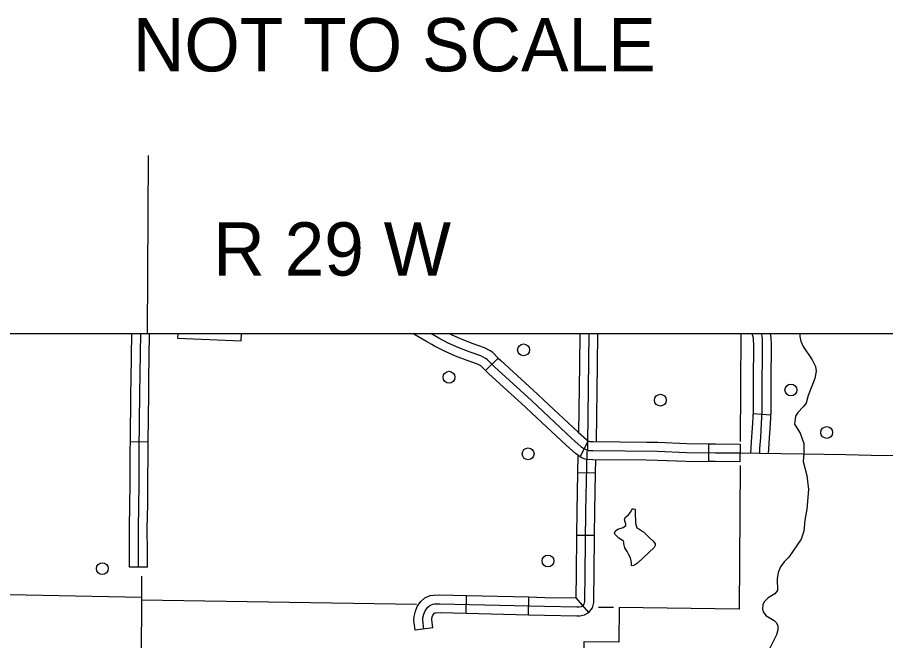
# Model space of a CAD drawing. Extents: x 1382482 to 1385815, y 1168351 to 1170484.
# Drawn here: x 1384037.8 to 1384330.9, y 1169475.9 to 1169686.5 of the extents above; entities that cross this region are included whole.
import ezdxf

# ---------------------------------------------------------------- set-up
doc = ezdxf.new("R2010")
doc.units = 0
for name, color, linetype in [('32', 7, 'Continuous'), ('35', 7, 'Continuous'), ('4', 7, 'Continuous'), ('45', 7, 'Continuous'), ('5', 7, 'Continuous'), ('57', 7, 'Continuous'), ('6', 7, 'Continuous'), ('Default', 7, 'Continuous'), ('R_Dimension', 7, 'Continuous'), ('R_No Plot', 7, 'Continuous')]:
    doc.layers.add(name, color=color, linetype=linetype)

msp = doc.modelspace()

# ---------------------------------------------------------------- linework, layer by layer
at = {"layer": '32'}
for p, q in [((1384232.98, 1169532.5), (1384226.98, 1169532.63)), ((1384232.62, 1169511.42), (1384226.62, 1169511.48)), ((1384189.23, 1169485.21), (1384189.38, 1169491.21)), ((1384210.35, 1169484.7), (1384210.49, 1169490.7)), ((1384230.72, 1169485.42), (1384226.37, 1169490.37)), ((1384177.97, 1169480.22), (1384172.01, 1169479.52))]:
    msp.add_line(p, q, dxfattribs=at)
for points in [[(1384174.99, 1169479.87), (1384174.63, 1169482.93), (1384174.67, 1169483.69), (1384174.99, 1169484.94), (1384175.42, 1169486.01), (1384176.27, 1169487.14), (1384176.98, 1169487.86), (1384177.98, 1169488.25), (1384178.55, 1169488.35), (1384180.43, 1169488.42), (1384215.77, 1169487.57), (1384226.65, 1169487.36), (1384227.4, 1169487.36), (1384228.25, 1169487.5), (1384228.71, 1169487.75), (1384229.14, 1169488.32), (1384229.35, 1169489.17), (1384229.49, 1169498.83), (1384229.71, 1169519.79), (1384230.13, 1169539.57), (1384230.19, 1169540.29)], [(1384226.98, 1169532.63), (1384227.11, 1169538.5)], [(1384232.98, 1169532.5), (1384233.08, 1169537.17)], [(1384226.62, 1169511.48), (1384226.71, 1169519.84), (1384226.98, 1169532.63)], [(1384232.62, 1169511.42), (1384232.71, 1169519.75), (1384232.98, 1169532.5)], [(1384226.37, 1169490.37), (1384226.49, 1169498.87), (1384226.62, 1169511.48)], [(1384232.37, 1169490.29), (1384232.49, 1169498.79), (1384232.62, 1169511.42)], [(1384172.01, 1169479.52), (1384171.63, 1169482.82), (1384171.69, 1169484.14), (1384172.13, 1169485.87), (1384172.78, 1169487.49), (1384174, 1169489.11), (1384175.3, 1169490.42), (1384177.14, 1169491.14), (1384178.21, 1169491.34), (1384180.41, 1169491.43), (1384189.38, 1169491.21)], [(1384189.38, 1169491.21), (1384210.49, 1169490.7)], [(1384210.35, 1169484.7), (1384215.7, 1169484.57), (1384226.62, 1169484.36), (1384227.64, 1169484.36), (1384229.23, 1169484.62), (1384230.72, 1169485.42), (1384231.9, 1169487), (1384232.35, 1169488.78), (1384232.37, 1169490.29)], [(1384210.49, 1169490.7), (1384215.83, 1169490.57), (1384226.37, 1169490.36), (1384226.37, 1169490.37)], [(1384177.97, 1169480.22), (1384177.64, 1169483.03), (1384177.65, 1169483.25), (1384177.85, 1169484), (1384178.06, 1169484.52), (1384178.54, 1169485.17), (1384178.66, 1169485.29), (1384178.81, 1169485.35), (1384178.88, 1169485.36), (1384180.45, 1169485.42), (1384189.23, 1169485.21)], [(1384189.23, 1169485.21), (1384210.35, 1169484.7)]]:
    msp.add_lwpolyline(points, dxfattribs=at)
at = {"layer": '35'}
for points in [[(1384301.92, 1169579.7), (1384301.97, 1169578.67), (1384302.3, 1169577.11), (1384303.1, 1169575.36), (1384306.04, 1169570.82), (1384307.17, 1169568.59), (1384307.5, 1169566.95), (1384307, 1169564.51), (1384304.8, 1169558.82), (1384304.02, 1169556.21), (1384303.07, 1169554.89), (1384301.25, 1169553.07), (1384300.5, 1169551.75), (1384300.08, 1169549.03), (1384302.05, 1169546), (1384303.23, 1169542.57), (1384303.33, 1169539.29), (1384303.11, 1169536.45), (1384304.34, 1169531.75), (1384304.84, 1169526.99), (1384304.29, 1169520.35), (1384303.67, 1169516.59), (1384303.3, 1169512.91), (1384302.36, 1169510.18), (1384298.17, 1169504.15), (1384296.67, 1169502.58), (1384295.4, 1169500.86), (1384294.62, 1169498.97), (1384294.31, 1169496.77), (1384294.38, 1169492.89), (1384293.51, 1169491.81), (1384291.24, 1169490.35), (1384289.9, 1169489.1), (1384289.42, 1169488.02), (1384289.31, 1169486.66), (1384289.52, 1169485.66), (1384290.44, 1169484.47), (1384293.24, 1169482.73), (1384294.01, 1169482.01), (1384294.53, 1169480.94), (1384294.46, 1169479.54), (1384294.03, 1169477.94), (1384290.84, 1169471.32)], [(1384242.83, 1169507.27), (1384242.47, 1169508.62), (1384242.47, 1169509.23), (1384242.44, 1169509.62), (1384242.01, 1169509.83), (1384240.84, 1169510.55), (1384239.48, 1169511.86), (1384239.41, 1169512.29), (1384239.66, 1169513.07), (1384240.48, 1169513.57), (1384242.26, 1169514.21), (1384243.15, 1169514.85), (1384243.15, 1169515.38), (1384242.93, 1169516.02), (1384242.79, 1169516.81), (1384243.01, 1169517.55), (1384244.07, 1169518.44), (1384244.71, 1169519.3), (1384245.21, 1169520.11), (1384245.46, 1169520.43), (1384245.74, 1169520.47), (1384246.31, 1169520.33), (1384246.31, 1169519.3), (1384246.45, 1169515.67), (1384246.88, 1169514.03), (1384247.59, 1169513.68), (1384248.98, 1169512.86), (1384249.19, 1169512.71)], [(1384249.19, 1169512.71), (1384251.18, 1169510.72), (1384252.25, 1169509.62), (1384252.82, 1169508.98), (1384253.14, 1169508.66), (1384253.07, 1169508.06), (1384252.78, 1169507.45), (1384247.13, 1169502.15), (1384246.06, 1169501.44), (1384245.32, 1169501.19), (1384245.14, 1169501.37), (1384245.1, 1169502.08), (1384245, 1169502.9), (1384244.75, 1169503.96), (1384244.14, 1169505.21), (1384243.61, 1169506.03), (1384243.18, 1169506.77), (1384242.83, 1169507.27)]]:
    msp.add_lwpolyline(points, dxfattribs=at)
at = {"layer": '4'}
msp.add_lwpolyline([(1384079.7, 1169497.67), (1384079.66, 1169490.52), (1384079.65, 1169489.69), (1384078.61, 1169325.02)], dxfattribs=at)
at = {"layer": '45'}
for p, q in [((1384286.11, 1169552.72), (1384292.09, 1169552.26)), ((1384081.92, 1169542.99), (1384075.92, 1169543.06)), ((1384081.67, 1169500.79), (1384075.67, 1169500.79))]:
    msp.add_line(p, q, dxfattribs=at)
for points in [[(1384076.17, 1169564.19), (1384076.39, 1169579.7)], [(1384078.67, 1169500.79), (1384078.67, 1169505.61), (1384078.63, 1169513.91), (1384078.85, 1169528.66), (1384078.89, 1169540.35), (1384079.11, 1169559.43), (1384079.39, 1169579.7)], [(1384082.17, 1169564.11), (1384082.39, 1169579.7)], [(1384177.67, 1169575.98), (1384175.69, 1169577.16), (1384171.63, 1169579.52), (1384171.28, 1169579.7)], [(1384197.98, 1169569.3), (1384196.34, 1169570.93), (1384195.77, 1169571.32), (1384194.28, 1169572.14), (1384190.61, 1169573.42), (1384186.85, 1169574.88), (1384183.22, 1169576.41), (1384180.02, 1169578.08), (1384177.3, 1169579.7)], [(1384200.12, 1169571.4), (1384198.26, 1169573.25), (1384197.35, 1169573.88), (1384195.5, 1169574.89), (1384191.65, 1169576.24), (1384187.97, 1169577.66), (1384184.5, 1169579.12), (1384183.4, 1169579.7)], [(1384227.65, 1169579.7), (1384227.53, 1169569.17)], [(1384230.65, 1169579.7), (1384230.21, 1169542.69), (1384230.19, 1169540.29)], [(1384233.65, 1169579.7), (1384233.53, 1169569.1)], [(1384285.77, 1169579.7), (1384286.03, 1169578.74), (1384286.2, 1169577.7), (1384286.24, 1169575.77), (1384286.18, 1169563.98)], [(1384288.88, 1169579.7), (1384288.97, 1169579.37), (1384289.2, 1169577.97), (1384289.24, 1169575.79), (1384289.15, 1169559.29), (1384289.15, 1169553.47), (1384288.92, 1169549.33), (1384288.64, 1169544.54), (1384288.36, 1169540.91), (1384288.28, 1169539.25)], [(1384291.95, 1169579.7), (1384292.19, 1169578.25), (1384292.25, 1169575.81), (1384292.18, 1169563.95)], [(1384195.84, 1169567.2), (1384194.42, 1169568.61), (1384194.2, 1169568.76), (1384193.05, 1169569.39), (1384189.58, 1169570.6), (1384185.72, 1169572.1), (1384181.94, 1169573.69), (1384178.56, 1169575.46), (1384177.67, 1169575.98)], [(1384227.53, 1169569.17), (1384227.25, 1169546.26)], [(1384233.53, 1169569.1), (1384233.22, 1169543.17)], [(1384075.92, 1169543.06), (1384076.11, 1169559.47), (1384076.17, 1169564.19)], [(1384081.92, 1169542.99), (1384082.11, 1169559.4), (1384082.17, 1169564.11)], [(1384286.18, 1169563.98), (1384286.15, 1169559.29), (1384286.15, 1169553.55), (1384285.92, 1169549.5), (1384285.65, 1169544.74), (1384285.52, 1169543.1)], [(1384292.18, 1169563.95), (1384292.15, 1169559.28), (1384292.15, 1169553.38), (1384291.91, 1169549.16), (1384291.63, 1169544.34), (1384291.5, 1169542.64)], [(1384075.75, 1169521.95), (1384075.85, 1169528.69), (1384075.89, 1169540.37), (1384075.92, 1169543.06)], [(1384081.75, 1169521.86), (1384081.85, 1169528.63), (1384081.89, 1169540.33), (1384081.92, 1169542.99)], [(1384285.52, 1169543.1), (1384285.37, 1169541.1), (1384285.29, 1169539.4)], [(1384291.5, 1169542.64), (1384291.36, 1169540.73), (1384291.28, 1169539.11)], [(1384075.67, 1169500.79), (1384075.67, 1169505.6), (1384075.63, 1169513.93), (1384075.75, 1169521.95)], [(1384081.67, 1169500.79), (1384081.67, 1169505.61), (1384081.63, 1169513.9), (1384081.75, 1169521.86)]]:
    msp.add_lwpolyline(points, dxfattribs=at)
at = {"layer": '5'}
for points in [[(1384281.96, 1169579.7), (1384281.77, 1169543.27)], [(1384079.66, 1169490.52), (1383867.95, 1169494.8)], [(1384079.65, 1169489.69), (1384172.51, 1169488.25)], [(1384234, 1169487.3), (1384239.06, 1169487.22)]]:
    msp.add_lwpolyline(points, dxfattribs=at)
at = {"layer": '57'}
for p, q in [((1384091.91, 1169579.7), (1384091.84, 1169578.12)), ((1384091.84, 1169578.12), (1384113.32, 1169577.22)), ((1384113.32, 1169577.22), (1384113.43, 1169579.7))]:
    msp.add_line(p, q, dxfattribs=at)
at = {"layer": '6'}
msp.add_lwpolyline([(1384281.73, 1169535.07), (1384281.47, 1169486.56), (1384240.92, 1169487.19), (1384240.77, 1169475.39), (1384228.97, 1169475.57), (1384228.46, 1169434.91), (1384227.8, 1169382.44)], dxfattribs=at)
at = {"layer": 'Default'}
for p, q in [((1384195.84, 1169567.2), (1384200.12, 1169571.4)), ((1384195.84, 1169567.2), (1384195.84, 1169567.2)), ((1384230.51, 1169543.43), (1384227.72, 1169538.12)), ((1384271.2, 1169536.46), (1384271.26, 1169542.45))]:
    msp.add_line(p, q, dxfattribs=at)
for points in [[(1384197.98, 1169569.3), (1384198.86, 1169568.41), (1384211.29, 1169557.02), (1384225.09, 1169544.17), (1384228.04, 1169541.55), (1384229.01, 1169540.83), (1384229.69, 1169540.47), (1384230.19, 1169540.29), (1384230.48, 1169540.22), (1384232.06, 1169540.18), (1384253.93, 1169539.97), (1384263.69, 1169539.54), (1384273.41, 1169539.43), (1384281.75, 1169539.36)], [(1384200.12, 1169571.4), (1384200.94, 1169570.57), (1384213.33, 1169559.23), (1384215.54, 1169557.17)], [(1384211.45, 1169552.78), (1384209.26, 1169554.82), (1384196.77, 1169566.25), (1384195.84, 1169567.2)], [(1384215.54, 1169557.17), (1384227.11, 1169546.39), (1384229.93, 1169543.88), (1384230.61, 1169543.38), (1384230.51, 1169543.43)], [(1384227.72, 1169538.12), (1384227.41, 1169538.28), (1384226.14, 1169539.22), (1384223.07, 1169541.95), (1384211.45, 1169552.78)], [(1384230.51, 1169543.43), (1384230.9, 1169543.23), (1384230.94, 1169543.21), (1384232.11, 1169543.18), (1384250.15, 1169543.01)], [(1384250.15, 1169543.01), (1384254.01, 1169542.97), (1384263.77, 1169542.54), (1384271.26, 1169542.45)], [(1384271.26, 1169542.45), (1384273.44, 1169542.43), (1384281.77, 1169542.36), (1384281.72, 1169536.36)], [(1384227.72, 1169538.12), (1384228.48, 1169537.72), (1384229.32, 1169537.42), (1384230.07, 1169537.23), (1384232.01, 1169537.19), (1384250.09, 1169537.01)], [(1384250.09, 1169537.01), (1384253.84, 1169536.97), (1384263.6, 1169536.54), (1384271.2, 1169536.46)], [(1384281.75, 1169539.36), (1384288.28, 1169539.25), (1384317.49, 1169538.78), (1384325.98, 1169538.64), (1384355.7, 1169538.15), (1384374.64, 1169537.84), (1384376.36, 1169537.59), (1384377.38, 1169537.32), (1384378.78, 1169536.71)], [(1384281.72, 1169536.36), (1384273.38, 1169536.43), (1384271.2, 1169536.46)]]:
    msp.add_lwpolyline(points, dxfattribs=at)
for centre in [(1384208.66, 1169574.18), (1384183.49, 1169564.93), (1384298.92, 1169560.63), (1384254.84, 1169557.19), (1384311, 1169546.27), (1384210.2, 1169539.06), (1384216.89, 1169502.87), (1384066.45, 1169500.27)]:
    msp.add_circle(centre, 2, dxfattribs=at)
at = {"layer": 'R_Dimension'}
msp.add_line((1384081.87, 1169639.8), (1384081.55, 1169579.7), dxfattribs=at)
at = {"layer": 'R_No Plot'}
msp.add_lwpolyline([(1383432.46, 1169579.7), (1384939.88, 1169579.7), (1384939.88, 1168702.36), (1383432.46, 1168702.36)], close=True, dxfattribs=at)

# ---------------------------------------------------------------- texts
at = {"layer": 'Default'}
for s, p in [('NOT TO SCALE', (1384076.76, 1169668.26)), ('R 29 W', (1384103.91, 1169599.27))]:
    msp.add_text(s, height=18, dxfattribs=at).set_placement(p)

doc.saveas('drawing.dxf')
